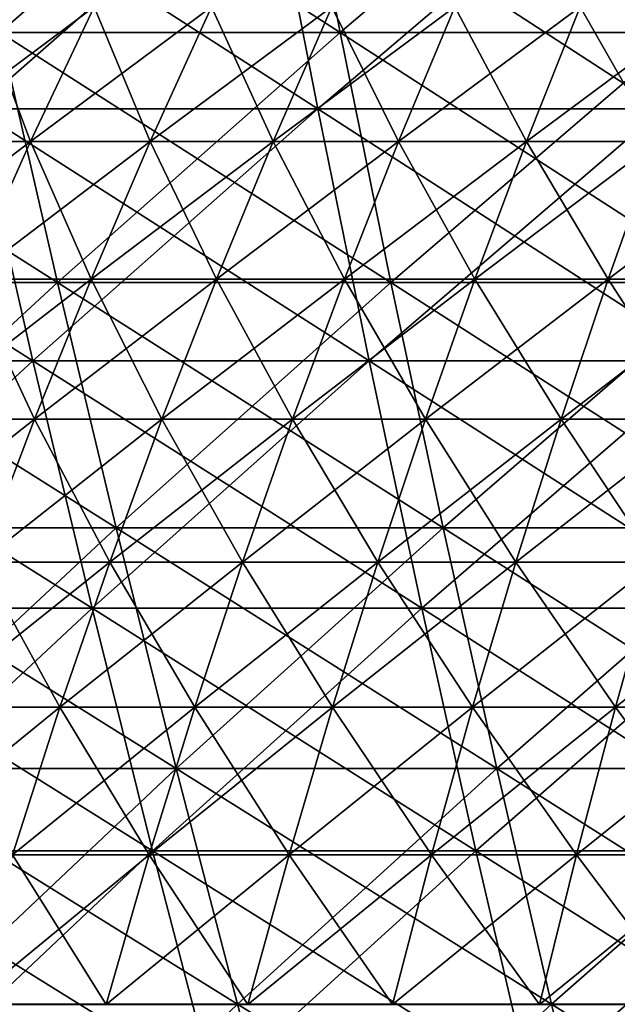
# Model space of a CAD drawing. Header units: millimetres. Extents: x -250 to 250, y -45 to 4150.
# Tile 442 of 656: x -52 to -42, y 3977 to 3993. Entities that reach past the tile are written whole.
import ezdxf

# ---------------------------------------------------------------- set-up
doc = ezdxf.new("R2010")
doc.units = ezdxf.units.MM
doc.header["$LTSCALE"] = 81.481481
for name, color, linetype in [('19', 7, 'CONTINUOUS'), ('20', 7, 'CONTINUOUS'), ('21', 7, 'CONTINUOUS'), ('22', 7, 'CONTINUOUS'), ('23', 7, 'CONTINUOUS'), ('24', 7, 'CONTINUOUS')]:
    doc.layers.add(name, color=color, linetype=linetype)

msp = doc.modelspace()

# ---------------------------------------------------------------- linework, layer by layer
at = {"layer": '19', "color": 7, "linetype": 'CONTINUOUS'}
for points in [[(-48.072, 3996.189, -191.132), (-52.992, 3991.873, -186.247), (-53.935, 3996.189, -189.561), (-48.072, 3996.189, -191.132)], [(-47.231, 3991.873, -187.79), (-52.992, 3991.873, -186.247), (-48.072, 3996.189, -191.132), (-47.231, 3991.873, -187.79)], [(-42.163, 3996.189, -192.522), (-47.231, 3991.873, -187.79), (-48.072, 3996.189, -191.132), (-42.163, 3996.189, -192.522)], [(-41.426, 3991.873, -189.156), (-47.231, 3991.873, -187.79), (-42.163, 3996.189, -192.522), (-41.426, 3991.873, -189.156)], [(-52.023, 3987.635, -182.842), (-57.629, 3987.635, -181.153), (-52.992, 3991.873, -186.247), (-52.023, 3987.635, -182.842)], [(-47.231, 3991.873, -187.79), (-52.023, 3987.635, -182.842), (-52.992, 3991.873, -186.247), (-47.231, 3991.873, -187.79)], [(-46.368, 3987.635, -184.357), (-52.023, 3987.635, -182.842), (-47.231, 3991.873, -187.79), (-46.368, 3987.635, -184.357)], [(-41.426, 3991.873, -189.156), (-46.368, 3987.635, -184.357), (-47.231, 3991.873, -187.79), (-41.426, 3991.873, -189.156)], [(-40.668, 3987.635, -185.698), (-46.368, 3987.635, -184.357), (-41.426, 3991.873, -189.156), (-40.668, 3987.635, -185.698)], [(-52.023, 3987.635, -182.842), (-56.528, 3983.475, -177.691), (-57.629, 3987.635, -181.153), (-52.023, 3987.635, -182.842)], [(-51.029, 3983.475, -179.348), (-56.528, 3983.475, -177.691), (-52.023, 3987.635, -182.842), (-51.029, 3983.475, -179.348)], [(-46.368, 3987.635, -184.357), (-51.029, 3983.475, -179.348), (-52.023, 3987.635, -182.842), (-46.368, 3987.635, -184.357)], [(-45.482, 3983.475, -180.834), (-51.029, 3983.475, -179.348), (-46.368, 3987.635, -184.357), (-45.482, 3983.475, -180.834)], [(-40.668, 3987.635, -185.698), (-45.482, 3983.475, -180.834), (-46.368, 3987.635, -184.357), (-40.668, 3987.635, -185.698)], [(-39.891, 3983.475, -182.149), (-45.482, 3983.475, -180.834), (-40.668, 3987.635, -185.698), (-39.891, 3983.475, -182.149)], [(-51.029, 3983.475, -179.348), (-55.399, 3979.397, -174.143), (-56.528, 3983.475, -177.691), (-51.029, 3983.475, -179.348)], [(-50.01, 3979.397, -175.766), (-55.399, 3979.397, -174.143), (-51.029, 3983.475, -179.348), (-50.01, 3979.397, -175.766)], [(-45.482, 3983.475, -180.834), (-50.01, 3979.397, -175.766), (-51.029, 3983.475, -179.348), (-45.482, 3983.475, -180.834)], [(-44.573, 3979.397, -177.223), (-50.01, 3979.397, -175.766), (-45.482, 3983.475, -180.834), (-44.573, 3979.397, -177.223)], [(-39.891, 3983.475, -182.149), (-44.573, 3979.397, -177.223), (-45.482, 3983.475, -180.834), (-39.891, 3983.475, -182.149)], [(-39.095, 3979.397, -178.511), (-44.573, 3979.397, -177.223), (-39.891, 3983.475, -182.149), (-39.095, 3979.397, -178.511)], [(-50.01, 3979.397, -175.766), (-54.243, 3975.402, -170.509), (-55.399, 3979.397, -174.143), (-50.01, 3979.397, -175.766)], [(-48.966, 3975.402, -172.099), (-54.243, 3975.402, -170.509), (-50.01, 3979.397, -175.766), (-48.966, 3975.402, -172.099)], [(-44.573, 3979.397, -177.223), (-48.966, 3975.402, -172.099), (-50.01, 3979.397, -175.766), (-44.573, 3979.397, -177.223)], [(-43.643, 3975.402, -173.525), (-48.966, 3975.402, -172.099), (-44.573, 3979.397, -177.223), (-43.643, 3975.402, -173.525)], [(-39.095, 3979.397, -178.511), (-43.643, 3975.402, -173.525), (-44.573, 3979.397, -177.223), (-39.095, 3979.397, -178.511)], [(-38.279, 3975.402, -174.787), (-43.643, 3975.402, -173.525), (-39.095, 3979.397, -178.511), (-38.279, 3975.402, -174.787)]]:
    msp.add_3dface(points, dxfattribs=at)
at = {"layer": '20', "color": 7, "linetype": 'CONTINUOUS'}
for points in [[(-52.992, 3991.873, 186.247), (-47.231, 3991.873, 187.79), (-53.935, 3996.189, 189.561), (-52.992, 3991.873, 186.247)], [(-53.935, 3996.189, 189.561), (-47.231, 3991.873, 187.79), (-48.072, 3996.189, 191.132), (-53.935, 3996.189, 189.561)], [(-47.231, 3991.873, 187.79), (-41.426, 3991.873, 189.156), (-48.072, 3996.189, 191.132), (-47.231, 3991.873, 187.79)], [(-48.072, 3996.189, 191.132), (-41.426, 3991.873, 189.156), (-42.163, 3996.189, 192.522), (-48.072, 3996.189, 191.132)], [(-57.629, 3987.635, 181.153), (-52.023, 3987.635, 182.842), (-58.702, 3991.873, 184.527), (-57.629, 3987.635, 181.153)], [(-58.702, 3991.873, 184.527), (-52.023, 3987.635, 182.842), (-52.992, 3991.873, 186.247), (-58.702, 3991.873, 184.527)], [(-52.023, 3987.635, 182.842), (-46.368, 3987.635, 184.357), (-52.992, 3991.873, 186.247), (-52.023, 3987.635, 182.842)], [(-52.992, 3991.873, 186.247), (-46.368, 3987.635, 184.357), (-47.231, 3991.873, 187.79), (-52.992, 3991.873, 186.247)], [(-46.368, 3987.635, 184.357), (-40.668, 3987.635, 185.698), (-47.231, 3991.873, 187.79), (-46.368, 3987.635, 184.357)], [(-47.231, 3991.873, 187.79), (-40.668, 3987.635, 185.698), (-41.426, 3991.873, 189.156), (-47.231, 3991.873, 187.79)], [(-56.528, 3983.475, 177.691), (-51.029, 3983.475, 179.348), (-57.629, 3987.635, 181.153), (-56.528, 3983.475, 177.691)], [(-57.629, 3987.635, 181.153), (-51.029, 3983.475, 179.348), (-52.023, 3987.635, 182.842), (-57.629, 3987.635, 181.153)], [(-51.029, 3983.475, 179.348), (-45.482, 3983.475, 180.834), (-52.023, 3987.635, 182.842), (-51.029, 3983.475, 179.348)], [(-52.023, 3987.635, 182.842), (-45.482, 3983.475, 180.834), (-46.368, 3987.635, 184.357), (-52.023, 3987.635, 182.842)], [(-45.482, 3983.475, 180.834), (-39.891, 3983.475, 182.149), (-46.368, 3987.635, 184.357), (-45.482, 3983.475, 180.834)], [(-46.368, 3987.635, 184.357), (-39.891, 3983.475, 182.149), (-40.668, 3987.635, 185.698), (-46.368, 3987.635, 184.357)], [(-55.399, 3979.397, 174.143), (-50.01, 3979.397, 175.766), (-56.528, 3983.475, 177.691), (-55.399, 3979.397, 174.143)], [(-56.528, 3983.475, 177.691), (-50.01, 3979.397, 175.766), (-51.029, 3983.475, 179.348), (-56.528, 3983.475, 177.691)], [(-50.01, 3979.397, 175.766), (-44.573, 3979.397, 177.223), (-51.029, 3983.475, 179.348), (-50.01, 3979.397, 175.766)], [(-51.029, 3983.475, 179.348), (-44.573, 3979.397, 177.223), (-45.482, 3983.475, 180.834), (-51.029, 3983.475, 179.348)], [(-44.573, 3979.397, 177.223), (-39.095, 3979.397, 178.511), (-45.482, 3983.475, 180.834), (-44.573, 3979.397, 177.223)], [(-45.482, 3983.475, 180.834), (-39.095, 3979.397, 178.511), (-39.891, 3983.475, 182.149), (-45.482, 3983.475, 180.834)], [(-54.243, 3975.402, 170.509), (-48.966, 3975.402, 172.099), (-55.399, 3979.397, 174.143), (-54.243, 3975.402, 170.509)], [(-55.399, 3979.397, 174.143), (-48.966, 3975.402, 172.099), (-50.01, 3979.397, 175.766), (-55.399, 3979.397, 174.143)], [(-48.966, 3975.402, 172.099), (-43.643, 3975.402, 173.525), (-50.01, 3979.397, 175.766), (-48.966, 3975.402, 172.099)], [(-50.01, 3979.397, 175.766), (-43.643, 3975.402, 173.525), (-44.573, 3979.397, 177.223), (-50.01, 3979.397, 175.766)], [(-43.643, 3975.402, 173.525), (-38.279, 3975.402, 174.787), (-44.573, 3979.397, 177.223), (-43.643, 3975.402, 173.525)], [(-44.573, 3979.397, 177.223), (-38.279, 3975.402, 174.787), (-39.095, 3979.397, 178.511), (-44.573, 3979.397, 177.223)]]:
    msp.add_3dface(points, dxfattribs=at)
at = {"layer": '21', "color": 7, "linetype": 'CONTINUOUS'}
for points in [[(-47.69, 3997.437, 189.616), (-52.572, 3993.156, 184.771), (-53.507, 3997.437, 188.058), (-47.69, 3997.437, 189.616)], [(-46.857, 3993.156, 186.302), (-52.572, 3993.156, 184.771), (-47.69, 3997.437, 189.616), (-46.857, 3993.156, 186.302)], [(-41.828, 3997.437, 190.995), (-46.857, 3993.156, 186.302), (-47.69, 3997.437, 189.616), (-41.828, 3997.437, 190.995)], [(-41.097, 3993.156, 187.657), (-46.857, 3993.156, 186.302), (-41.828, 3997.437, 190.995), (-41.097, 3993.156, 187.657)], [(-51.611, 3988.952, 181.394), (-57.173, 3988.952, 179.719), (-52.572, 3993.156, 184.771), (-51.611, 3988.952, 181.394)], [(-46.857, 3993.156, 186.302), (-51.611, 3988.952, 181.394), (-52.572, 3993.156, 184.771), (-46.857, 3993.156, 186.302)], [(-46.001, 3988.952, 182.897), (-51.611, 3988.952, 181.394), (-46.857, 3993.156, 186.302), (-46.001, 3988.952, 182.897)], [(-41.097, 3993.156, 187.657), (-46.001, 3988.952, 182.897), (-46.857, 3993.156, 186.302), (-41.097, 3993.156, 187.657)], [(-40.346, 3988.952, 184.227), (-46.001, 3988.952, 182.897), (-41.097, 3993.156, 187.657), (-40.346, 3988.952, 184.227)], [(-51.611, 3988.952, 181.394), (-56.08, 3984.826, 176.285), (-57.173, 3988.952, 179.719), (-51.611, 3988.952, 181.394)], [(-50.625, 3984.826, 177.929), (-56.08, 3984.826, 176.285), (-51.611, 3988.952, 181.394), (-50.625, 3984.826, 177.929)], [(-46.001, 3988.952, 182.897), (-50.625, 3984.826, 177.929), (-51.611, 3988.952, 181.394), (-46.001, 3988.952, 182.897)], [(-45.122, 3984.826, 179.403), (-50.625, 3984.826, 177.929), (-46.001, 3988.952, 182.897), (-45.122, 3984.826, 179.403)], [(-40.346, 3988.952, 184.227), (-45.122, 3984.826, 179.403), (-46.001, 3988.952, 182.897), (-40.346, 3988.952, 184.227)], [(-39.576, 3984.826, 180.708), (-45.122, 3984.826, 179.403), (-40.346, 3988.952, 184.227), (-39.576, 3984.826, 180.708)], [(-50.625, 3984.826, 177.929), (-54.961, 3980.78, 172.766), (-56.08, 3984.826, 176.285), (-50.625, 3984.826, 177.929)], [(-49.614, 3980.78, 174.376), (-54.961, 3980.78, 172.766), (-50.625, 3984.826, 177.929), (-49.614, 3980.78, 174.376)], [(-45.122, 3984.826, 179.403), (-49.614, 3980.78, 174.376), (-50.625, 3984.826, 177.929), (-45.122, 3984.826, 179.403)], [(-44.221, 3980.78, 175.822), (-49.614, 3980.78, 174.376), (-45.122, 3984.826, 179.403), (-44.221, 3980.78, 175.822)], [(-39.576, 3984.826, 180.708), (-44.221, 3980.78, 175.822), (-45.122, 3984.826, 179.403), (-39.576, 3984.826, 180.708)], [(-38.786, 3980.78, 177.1), (-44.221, 3980.78, 175.822), (-39.576, 3984.826, 180.708), (-38.786, 3980.78, 177.1)], [(-49.614, 3980.78, 174.376), (-53.814, 3976.818, 169.162), (-54.961, 3980.78, 172.766), (-49.614, 3980.78, 174.376)], [(-48.58, 3976.818, 170.739), (-53.814, 3976.818, 169.162), (-49.614, 3980.78, 174.376), (-48.58, 3976.818, 170.739)], [(-44.221, 3980.78, 175.822), (-48.58, 3976.818, 170.739), (-49.614, 3980.78, 174.376), (-44.221, 3980.78, 175.822)], [(-43.299, 3976.818, 172.154), (-48.58, 3976.818, 170.739), (-44.221, 3980.78, 175.822), (-43.299, 3976.818, 172.154)], [(-38.786, 3980.78, 177.1), (-43.299, 3976.818, 172.154), (-44.221, 3980.78, 175.822), (-38.786, 3980.78, 177.1)], [(-37.977, 3976.818, 173.406), (-43.299, 3976.818, 172.154), (-38.786, 3980.78, 177.1), (-37.977, 3976.818, 173.406)], [(-48.58, 3976.818, 170.739), (-52.642, 3972.939, 165.476), (-53.814, 3976.818, 169.162), (-48.58, 3976.818, 170.739)], [(-47.521, 3972.939, 167.019), (-52.642, 3972.939, 165.476), (-48.58, 3976.818, 170.739), (-47.521, 3972.939, 167.019)], [(-43.299, 3976.818, 172.154), (-47.521, 3972.939, 167.019), (-48.58, 3976.818, 170.739), (-43.299, 3976.818, 172.154)], [(-42.355, 3972.939, 168.403), (-47.521, 3972.939, 167.019), (-43.299, 3976.818, 172.154), (-42.355, 3972.939, 168.403)], [(-37.977, 3976.818, 173.406), (-42.355, 3972.939, 168.403), (-43.299, 3976.818, 172.154), (-37.977, 3976.818, 173.406)], [(-37.149, 3972.939, 169.627), (-42.355, 3972.939, 168.403), (-37.977, 3976.818, 173.406), (-37.149, 3972.939, 169.627)]]:
    msp.add_3dface(points, dxfattribs=at)
at = {"layer": '22', "color": 7, "linetype": 'CONTINUOUS'}
for points in [[(-52.572, 3993.156, -184.771), (-46.857, 3993.156, -186.302), (-53.507, 3997.437, -188.058), (-52.572, 3993.156, -184.771)], [(-53.507, 3997.437, -188.058), (-46.857, 3993.156, -186.302), (-47.69, 3997.437, -189.616), (-53.507, 3997.437, -188.058)], [(-46.857, 3993.156, -186.302), (-41.097, 3993.156, -187.657), (-47.69, 3997.437, -189.616), (-46.857, 3993.156, -186.302)], [(-47.69, 3997.437, -189.616), (-41.097, 3993.156, -187.657), (-41.828, 3997.437, -190.995), (-47.69, 3997.437, -189.616)], [(-57.173, 3988.952, -179.719), (-51.611, 3988.952, -181.394), (-58.237, 3993.156, -183.064), (-57.173, 3988.952, -179.719)], [(-58.237, 3993.156, -183.064), (-51.611, 3988.952, -181.394), (-52.572, 3993.156, -184.771), (-58.237, 3993.156, -183.064)], [(-51.611, 3988.952, -181.394), (-46.001, 3988.952, -182.897), (-52.572, 3993.156, -184.771), (-51.611, 3988.952, -181.394)], [(-52.572, 3993.156, -184.771), (-46.001, 3988.952, -182.897), (-46.857, 3993.156, -186.302), (-52.572, 3993.156, -184.771)], [(-46.001, 3988.952, -182.897), (-40.346, 3988.952, -184.227), (-46.857, 3993.156, -186.302), (-46.001, 3988.952, -182.897)], [(-46.857, 3993.156, -186.302), (-40.346, 3988.952, -184.227), (-41.097, 3993.156, -187.657), (-46.857, 3993.156, -186.302)], [(-56.08, 3984.826, -176.285), (-50.625, 3984.826, -177.929), (-57.173, 3988.952, -179.719), (-56.08, 3984.826, -176.285)], [(-57.173, 3988.952, -179.719), (-50.625, 3984.826, -177.929), (-51.611, 3988.952, -181.394), (-57.173, 3988.952, -179.719)], [(-50.625, 3984.826, -177.929), (-45.122, 3984.826, -179.403), (-51.611, 3988.952, -181.394), (-50.625, 3984.826, -177.929)], [(-51.611, 3988.952, -181.394), (-45.122, 3984.826, -179.403), (-46.001, 3988.952, -182.897), (-51.611, 3988.952, -181.394)], [(-45.122, 3984.826, -179.403), (-39.576, 3984.826, -180.708), (-46.001, 3988.952, -182.897), (-45.122, 3984.826, -179.403)], [(-46.001, 3988.952, -182.897), (-39.576, 3984.826, -180.708), (-40.346, 3988.952, -184.227), (-46.001, 3988.952, -182.897)], [(-54.961, 3980.78, -172.766), (-49.614, 3980.78, -174.376), (-56.08, 3984.826, -176.285), (-54.961, 3980.78, -172.766)], [(-56.08, 3984.826, -176.285), (-49.614, 3980.78, -174.376), (-50.625, 3984.826, -177.929), (-56.08, 3984.826, -176.285)], [(-49.614, 3980.78, -174.376), (-44.221, 3980.78, -175.822), (-50.625, 3984.826, -177.929), (-49.614, 3980.78, -174.376)], [(-50.625, 3984.826, -177.929), (-44.221, 3980.78, -175.822), (-45.122, 3984.826, -179.403), (-50.625, 3984.826, -177.929)], [(-44.221, 3980.78, -175.822), (-38.786, 3980.78, -177.1), (-45.122, 3984.826, -179.403), (-44.221, 3980.78, -175.822)], [(-45.122, 3984.826, -179.403), (-38.786, 3980.78, -177.1), (-39.576, 3984.826, -180.708), (-45.122, 3984.826, -179.403)], [(-53.814, 3976.818, -169.162), (-48.58, 3976.818, -170.739), (-54.961, 3980.78, -172.766), (-53.814, 3976.818, -169.162)], [(-54.961, 3980.78, -172.766), (-48.58, 3976.818, -170.739), (-49.614, 3980.78, -174.376), (-54.961, 3980.78, -172.766)], [(-48.58, 3976.818, -170.739), (-43.299, 3976.818, -172.154), (-49.614, 3980.78, -174.376), (-48.58, 3976.818, -170.739)], [(-49.614, 3980.78, -174.376), (-43.299, 3976.818, -172.154), (-44.221, 3980.78, -175.822), (-49.614, 3980.78, -174.376)], [(-43.299, 3976.818, -172.154), (-37.977, 3976.818, -173.406), (-44.221, 3980.78, -175.822), (-43.299, 3976.818, -172.154)], [(-44.221, 3980.78, -175.822), (-37.977, 3976.818, -173.406), (-38.786, 3980.78, -177.1), (-44.221, 3980.78, -175.822)], [(-52.642, 3972.939, -165.476), (-47.521, 3972.939, -167.019), (-53.814, 3976.818, -169.162), (-52.642, 3972.939, -165.476)], [(-53.814, 3976.818, -169.162), (-47.521, 3972.939, -167.019), (-48.58, 3976.818, -170.739), (-53.814, 3976.818, -169.162)], [(-47.521, 3972.939, -167.019), (-42.355, 3972.939, -168.403), (-48.58, 3976.818, -170.739), (-47.521, 3972.939, -167.019)], [(-48.58, 3976.818, -170.739), (-42.355, 3972.939, -168.403), (-43.299, 3976.818, -172.154), (-48.58, 3976.818, -170.739)], [(-42.355, 3972.939, -168.403), (-37.149, 3972.939, -169.627), (-43.299, 3976.818, -172.154), (-42.355, 3972.939, -168.403)], [(-43.299, 3976.818, -172.154), (-37.149, 3972.939, -169.627), (-37.977, 3976.818, -173.406), (-43.299, 3976.818, -172.154)]]:
    msp.add_3dface(points, dxfattribs=at)
at = {"layer": '23', "color": 7, "linetype": 'CONTINUOUS'}
for points in [[(-54.033, 3991.325, 63.068), (-52.066, 3991.325, 64.702), (-52.919, 3993.592, 61.768), (-54.033, 3991.325, 63.068)], [(-52.919, 3993.592, 61.768), (-52.066, 3991.325, 64.702), (-50.992, 3993.592, 63.368), (-52.919, 3993.592, 61.768)], [(-52.066, 3991.325, 64.702), (-50.048, 3991.325, 66.275), (-50.992, 3993.592, 63.368), (-52.066, 3991.325, 64.702)], [(-50.992, 3993.592, 63.368), (-50.048, 3991.325, 66.275), (-49.017, 3993.592, 64.909), (-50.992, 3993.592, 63.368)], [(-50.048, 3991.325, 66.275), (-47.984, 3991.325, 67.785), (-49.017, 3993.592, 64.909), (-50.048, 3991.325, 66.275)], [(-49.017, 3993.592, 64.909), (-47.984, 3991.325, 67.785), (-46.995, 3993.592, 66.387), (-49.017, 3993.592, 64.909)], [(-47.984, 3991.325, 67.785), (-45.873, 3991.325, 69.23), (-46.995, 3993.592, 66.387), (-47.984, 3991.325, 67.785)], [(-46.995, 3993.592, 66.387), (-45.873, 3991.325, 69.23), (-44.928, 3993.592, 67.803), (-46.995, 3993.592, 66.387)], [(-45.873, 3991.325, 69.23), (-43.72, 3991.325, 70.61), (-44.928, 3993.592, 67.803), (-45.873, 3991.325, 69.23)], [(-44.928, 3993.592, 67.803), (-43.72, 3991.325, 70.61), (-42.819, 3993.592, 69.154), (-44.928, 3993.592, 67.803)], [(-43.72, 3991.325, 70.61), (-41.525, 3991.325, 71.923), (-42.819, 3993.592, 69.154), (-43.72, 3991.325, 70.61)], [(-42.819, 3993.592, 69.154), (-41.525, 3991.325, 71.923), (-40.669, 3993.592, 70.44), (-42.819, 3993.592, 69.154)], [(-54.033, 3991.325, 63.068), (-53.099, 3989.011, 65.987), (-52.066, 3991.325, 64.702), (-54.033, 3991.325, 63.068)], [(-53.099, 3989.011, 65.987), (-51.042, 3989.011, 67.591), (-52.066, 3991.325, 64.702), (-53.099, 3989.011, 65.987)], [(-52.066, 3991.325, 64.702), (-51.042, 3989.011, 67.591), (-50.048, 3991.325, 66.275), (-52.066, 3991.325, 64.702)], [(-51.042, 3989.011, 67.591), (-48.936, 3989.011, 69.13), (-50.048, 3991.325, 66.275), (-51.042, 3989.011, 67.591)], [(-50.048, 3991.325, 66.275), (-48.936, 3989.011, 69.13), (-47.984, 3991.325, 67.785), (-50.048, 3991.325, 66.275)], [(-48.936, 3989.011, 69.13), (-46.784, 3989.011, 70.605), (-47.984, 3991.325, 67.785), (-48.936, 3989.011, 69.13)], [(-47.984, 3991.325, 67.785), (-46.784, 3989.011, 70.605), (-45.873, 3991.325, 69.23), (-47.984, 3991.325, 67.785)], [(-46.784, 3989.011, 70.605), (-44.588, 3989.011, 72.012), (-45.873, 3991.325, 69.23), (-46.784, 3989.011, 70.605)], [(-45.873, 3991.325, 69.23), (-44.588, 3989.011, 72.012), (-43.72, 3991.325, 70.61), (-45.873, 3991.325, 69.23)], [(-44.588, 3989.011, 72.012), (-42.349, 3989.011, 73.351), (-43.72, 3991.325, 70.61), (-44.588, 3989.011, 72.012)], [(-43.72, 3991.325, 70.61), (-42.349, 3989.011, 73.351), (-41.525, 3991.325, 71.923), (-43.72, 3991.325, 70.61)], [(-42.349, 3989.011, 73.351), (-40.07, 3989.011, 74.62), (-41.525, 3991.325, 71.923), (-42.349, 3989.011, 73.351)], [(-54.093, 3986.652, 67.221), (-51.997, 3986.652, 68.855), (-53.099, 3989.011, 65.987), (-54.093, 3986.652, 67.221)], [(-53.099, 3989.011, 65.987), (-51.997, 3986.652, 68.855), (-51.042, 3989.011, 67.591), (-53.099, 3989.011, 65.987)], [(-51.997, 3986.652, 68.855), (-49.852, 3986.652, 70.423), (-51.042, 3989.011, 67.591), (-51.997, 3986.652, 68.855)], [(-51.042, 3989.011, 67.591), (-49.852, 3986.652, 70.423), (-48.936, 3989.011, 69.13), (-51.042, 3989.011, 67.591)], [(-49.852, 3986.652, 70.423), (-47.659, 3986.652, 71.925), (-48.936, 3989.011, 69.13), (-49.852, 3986.652, 70.423)], [(-48.936, 3989.011, 69.13), (-47.659, 3986.652, 71.925), (-46.784, 3989.011, 70.605), (-48.936, 3989.011, 69.13)], [(-47.659, 3986.652, 71.925), (-45.422, 3986.652, 73.359), (-46.784, 3989.011, 70.605), (-47.659, 3986.652, 71.925)], [(-46.784, 3989.011, 70.605), (-45.422, 3986.652, 73.359), (-44.588, 3989.011, 72.012), (-46.784, 3989.011, 70.605)], [(-45.422, 3986.652, 73.359), (-43.141, 3986.652, 74.723), (-44.588, 3989.011, 72.012), (-45.422, 3986.652, 73.359)], [(-44.588, 3989.011, 72.012), (-43.141, 3986.652, 74.723), (-42.349, 3989.011, 73.351), (-44.588, 3989.011, 72.012)], [(-43.141, 3986.652, 74.723), (-40.82, 3986.652, 76.016), (-42.349, 3989.011, 73.351), (-43.141, 3986.652, 74.723)], [(-42.349, 3989.011, 73.351), (-40.82, 3986.652, 76.016), (-40.07, 3989.011, 74.62), (-42.349, 3989.011, 73.351)], [(-54.093, 3986.652, 67.221), (-52.912, 3984.251, 70.067), (-51.997, 3986.652, 68.855), (-54.093, 3986.652, 67.221)], [(-52.912, 3984.251, 70.067), (-50.729, 3984.251, 71.663), (-51.997, 3986.652, 68.855), (-52.912, 3984.251, 70.067)], [(-51.997, 3986.652, 68.855), (-50.729, 3984.251, 71.663), (-49.852, 3986.652, 70.423), (-51.997, 3986.652, 68.855)], [(-50.729, 3984.251, 71.663), (-48.498, 3984.251, 73.191), (-49.852, 3986.652, 70.423), (-50.729, 3984.251, 71.663)], [(-49.852, 3986.652, 70.423), (-48.498, 3984.251, 73.191), (-47.659, 3986.652, 71.925), (-49.852, 3986.652, 70.423)], [(-48.498, 3984.251, 73.191), (-46.221, 3984.251, 74.65), (-47.659, 3986.652, 71.925), (-48.498, 3984.251, 73.191)], [(-47.659, 3986.652, 71.925), (-46.221, 3984.251, 74.65), (-45.422, 3986.652, 73.359), (-47.659, 3986.652, 71.925)], [(-46.221, 3984.251, 74.65), (-43.901, 3984.251, 76.038), (-45.422, 3986.652, 73.359), (-46.221, 3984.251, 74.65)], [(-45.422, 3986.652, 73.359), (-43.901, 3984.251, 76.038), (-43.141, 3986.652, 74.723), (-45.422, 3986.652, 73.359)], [(-43.901, 3984.251, 76.038), (-41.538, 3984.251, 77.354), (-43.141, 3986.652, 74.723), (-43.901, 3984.251, 76.038)], [(-43.141, 3986.652, 74.723), (-41.538, 3984.251, 77.354), (-40.82, 3986.652, 76.016), (-43.141, 3986.652, 74.723)], [(-53.787, 3981.809, 71.225), (-51.568, 3981.809, 72.848), (-52.912, 3984.251, 70.067), (-53.787, 3981.809, 71.225)], [(-52.912, 3984.251, 70.067), (-51.568, 3981.809, 72.848), (-50.729, 3984.251, 71.663), (-52.912, 3984.251, 70.067)], [(-51.568, 3981.809, 72.848), (-49.3, 3981.809, 74.402), (-50.729, 3984.251, 71.663), (-51.568, 3981.809, 72.848)], [(-50.729, 3984.251, 71.663), (-49.3, 3981.809, 74.402), (-48.498, 3984.251, 73.191), (-50.729, 3984.251, 71.663)], [(-49.3, 3981.809, 74.402), (-46.986, 3981.809, 75.884), (-48.498, 3984.251, 73.191), (-49.3, 3981.809, 74.402)], [(-48.498, 3984.251, 73.191), (-46.986, 3981.809, 75.884), (-46.221, 3984.251, 74.65), (-48.498, 3984.251, 73.191)], [(-46.986, 3981.809, 75.884), (-44.627, 3981.809, 77.295), (-46.221, 3984.251, 74.65), (-46.986, 3981.809, 75.884)], [(-46.221, 3984.251, 74.65), (-44.627, 3981.809, 77.295), (-43.901, 3984.251, 76.038), (-46.221, 3984.251, 74.65)], [(-44.627, 3981.809, 77.295), (-42.225, 3981.809, 78.633), (-43.901, 3984.251, 76.038), (-44.627, 3981.809, 77.295)], [(-43.901, 3984.251, 76.038), (-42.225, 3981.809, 78.633), (-41.538, 3984.251, 77.354), (-43.901, 3984.251, 76.038)], [(-42.225, 3981.809, 78.633), (-39.784, 3981.809, 79.896), (-41.538, 3984.251, 77.354), (-42.225, 3981.809, 78.633)], [(-53.787, 3981.809, 71.225), (-52.368, 3979.328, 73.978), (-51.568, 3981.809, 72.848), (-53.787, 3981.809, 71.225)], [(-52.368, 3979.328, 73.978), (-50.065, 3979.328, 75.555), (-51.568, 3981.809, 72.848), (-52.368, 3979.328, 73.978)], [(-51.568, 3981.809, 72.848), (-50.065, 3979.328, 75.555), (-49.3, 3981.809, 74.402), (-51.568, 3981.809, 72.848)], [(-50.065, 3979.328, 75.555), (-47.714, 3979.328, 77.061), (-49.3, 3981.809, 74.402), (-50.065, 3979.328, 75.555)], [(-49.3, 3981.809, 74.402), (-47.714, 3979.328, 77.061), (-46.986, 3981.809, 75.884), (-49.3, 3981.809, 74.402)], [(-47.714, 3979.328, 77.061), (-45.319, 3979.328, 78.494), (-46.986, 3981.809, 75.884), (-47.714, 3979.328, 77.061)], [(-46.986, 3981.809, 75.884), (-45.319, 3979.328, 78.494), (-44.627, 3981.809, 77.295), (-46.986, 3981.809, 75.884)], [(-45.319, 3979.328, 78.494), (-42.88, 3979.328, 79.852), (-44.627, 3981.809, 77.295), (-45.319, 3979.328, 78.494)], [(-44.627, 3981.809, 77.295), (-42.88, 3979.328, 79.852), (-42.225, 3981.809, 78.633), (-44.627, 3981.809, 77.295)], [(-42.88, 3979.328, 79.852), (-40.4, 3979.328, 81.135), (-42.225, 3981.809, 78.633), (-42.88, 3979.328, 79.852)], [(-42.225, 3981.809, 78.633), (-40.4, 3979.328, 81.135), (-39.784, 3981.809, 79.896), (-42.225, 3981.809, 78.633)], [(-53.128, 3976.809, 75.051), (-50.791, 3976.809, 76.652), (-52.368, 3979.328, 73.978), (-53.128, 3976.809, 75.051)], [(-52.368, 3979.328, 73.978), (-50.791, 3976.809, 76.652), (-50.065, 3979.328, 75.555), (-52.368, 3979.328, 73.978)], [(-50.791, 3976.809, 76.652), (-48.407, 3976.809, 78.179), (-50.065, 3979.328, 75.555), (-50.791, 3976.809, 76.652)], [(-50.065, 3979.328, 75.555), (-48.407, 3976.809, 78.179), (-47.714, 3979.328, 77.061), (-50.065, 3979.328, 75.555)], [(-48.407, 3976.809, 78.179), (-45.976, 3976.809, 79.633), (-47.714, 3979.328, 77.061), (-48.407, 3976.809, 78.179)], [(-47.714, 3979.328, 77.061), (-45.976, 3976.809, 79.633), (-45.319, 3979.328, 78.494), (-47.714, 3979.328, 77.061)], [(-45.976, 3976.809, 79.633), (-43.502, 3976.809, 81.011), (-45.319, 3979.328, 78.494), (-45.976, 3976.809, 79.633)], [(-45.319, 3979.328, 78.494), (-43.502, 3976.809, 81.011), (-42.88, 3979.328, 79.852), (-45.319, 3979.328, 78.494)], [(-43.502, 3976.809, 81.011), (-40.987, 3976.809, 82.312), (-42.88, 3979.328, 79.852), (-43.502, 3976.809, 81.011)], [(-42.88, 3979.328, 79.852), (-40.987, 3976.809, 82.312), (-40.4, 3979.328, 81.135), (-42.88, 3979.328, 79.852)]]:
    msp.add_3dface(points, dxfattribs=at)
at = {"layer": '24', "color": 7, "linetype": 'CONTINUOUS'}
for points in [[(-52.066, 3991.325, -64.702), (-54.033, 3991.325, -63.068), (-50.992, 3993.592, -63.368), (-52.066, 3991.325, -64.702)], [(-50.992, 3993.592, -63.368), (-54.033, 3991.325, -63.068), (-52.919, 3993.592, -61.768), (-50.992, 3993.592, -63.368)], [(-50.048, 3991.325, -66.275), (-52.066, 3991.325, -64.702), (-49.017, 3993.592, -64.909), (-50.048, 3991.325, -66.275)], [(-49.017, 3993.592, -64.909), (-52.066, 3991.325, -64.702), (-50.992, 3993.592, -63.368), (-49.017, 3993.592, -64.909)], [(-47.984, 3991.325, -67.785), (-50.048, 3991.325, -66.275), (-46.995, 3993.592, -66.387), (-47.984, 3991.325, -67.785)], [(-46.995, 3993.592, -66.387), (-50.048, 3991.325, -66.275), (-49.017, 3993.592, -64.909), (-46.995, 3993.592, -66.387)], [(-45.873, 3991.325, -69.23), (-47.984, 3991.325, -67.785), (-44.928, 3993.592, -67.803), (-45.873, 3991.325, -69.23)], [(-44.928, 3993.592, -67.803), (-47.984, 3991.325, -67.785), (-46.995, 3993.592, -66.387), (-44.928, 3993.592, -67.803)], [(-43.72, 3991.325, -70.61), (-45.873, 3991.325, -69.23), (-42.819, 3993.592, -69.154), (-43.72, 3991.325, -70.61)], [(-42.819, 3993.592, -69.154), (-45.873, 3991.325, -69.23), (-44.928, 3993.592, -67.803), (-42.819, 3993.592, -69.154)], [(-41.525, 3991.325, -71.923), (-43.72, 3991.325, -70.61), (-40.669, 3993.592, -70.44), (-41.525, 3991.325, -71.923)], [(-40.669, 3993.592, -70.44), (-43.72, 3991.325, -70.61), (-42.819, 3993.592, -69.154), (-40.669, 3993.592, -70.44)], [(-53.099, 3989.011, -65.987), (-55.106, 3989.011, -64.32), (-52.066, 3991.325, -64.702), (-53.099, 3989.011, -65.987)], [(-52.066, 3991.325, -64.702), (-55.106, 3989.011, -64.32), (-54.033, 3991.325, -63.068), (-52.066, 3991.325, -64.702)], [(-51.042, 3989.011, -67.591), (-53.099, 3989.011, -65.987), (-50.048, 3991.325, -66.275), (-51.042, 3989.011, -67.591)], [(-50.048, 3991.325, -66.275), (-53.099, 3989.011, -65.987), (-52.066, 3991.325, -64.702), (-50.048, 3991.325, -66.275)], [(-48.936, 3989.011, -69.13), (-51.042, 3989.011, -67.591), (-47.984, 3991.325, -67.785), (-48.936, 3989.011, -69.13)], [(-47.984, 3991.325, -67.785), (-51.042, 3989.011, -67.591), (-50.048, 3991.325, -66.275), (-47.984, 3991.325, -67.785)], [(-46.784, 3989.011, -70.605), (-48.936, 3989.011, -69.13), (-45.873, 3991.325, -69.23), (-46.784, 3989.011, -70.605)], [(-45.873, 3991.325, -69.23), (-48.936, 3989.011, -69.13), (-47.984, 3991.325, -67.785), (-45.873, 3991.325, -69.23)], [(-44.588, 3989.011, -72.012), (-46.784, 3989.011, -70.605), (-43.72, 3991.325, -70.61), (-44.588, 3989.011, -72.012)], [(-43.72, 3991.325, -70.61), (-46.784, 3989.011, -70.605), (-45.873, 3991.325, -69.23), (-43.72, 3991.325, -70.61)], [(-42.349, 3989.011, -73.351), (-44.588, 3989.011, -72.012), (-41.525, 3991.325, -71.923), (-42.349, 3989.011, -73.351)], [(-41.525, 3991.325, -71.923), (-44.588, 3989.011, -72.012), (-43.72, 3991.325, -70.61), (-41.525, 3991.325, -71.923)], [(-40.07, 3989.011, -74.62), (-42.349, 3989.011, -73.351), (-39.29, 3991.325, -73.167), (-40.07, 3989.011, -74.62)], [(-39.29, 3991.325, -73.167), (-42.349, 3989.011, -73.351), (-41.525, 3991.325, -71.923), (-39.29, 3991.325, -73.167)], [(-51.997, 3986.652, -68.855), (-54.093, 3986.652, -67.221), (-51.042, 3989.011, -67.591), (-51.997, 3986.652, -68.855)], [(-51.042, 3989.011, -67.591), (-54.093, 3986.652, -67.221), (-53.099, 3989.011, -65.987), (-51.042, 3989.011, -67.591)], [(-49.852, 3986.652, -70.423), (-51.997, 3986.652, -68.855), (-48.936, 3989.011, -69.13), (-49.852, 3986.652, -70.423)], [(-48.936, 3989.011, -69.13), (-51.997, 3986.652, -68.855), (-51.042, 3989.011, -67.591), (-48.936, 3989.011, -69.13)], [(-47.659, 3986.652, -71.925), (-49.852, 3986.652, -70.423), (-46.784, 3989.011, -70.605), (-47.659, 3986.652, -71.925)], [(-46.784, 3989.011, -70.605), (-49.852, 3986.652, -70.423), (-48.936, 3989.011, -69.13), (-46.784, 3989.011, -70.605)], [(-45.422, 3986.652, -73.359), (-47.659, 3986.652, -71.925), (-44.588, 3989.011, -72.012), (-45.422, 3986.652, -73.359)], [(-44.588, 3989.011, -72.012), (-47.659, 3986.652, -71.925), (-46.784, 3989.011, -70.605), (-44.588, 3989.011, -72.012)], [(-43.141, 3986.652, -74.723), (-45.422, 3986.652, -73.359), (-42.349, 3989.011, -73.351), (-43.141, 3986.652, -74.723)], [(-42.349, 3989.011, -73.351), (-45.422, 3986.652, -73.359), (-44.588, 3989.011, -72.012), (-42.349, 3989.011, -73.351)], [(-40.82, 3986.652, -76.016), (-43.141, 3986.652, -74.723), (-40.07, 3989.011, -74.62), (-40.82, 3986.652, -76.016)], [(-40.07, 3989.011, -74.62), (-43.141, 3986.652, -74.723), (-42.349, 3989.011, -73.351), (-40.07, 3989.011, -74.62)], [(-52.912, 3984.251, -70.067), (-55.045, 3984.251, -68.404), (-51.997, 3986.652, -68.855), (-52.912, 3984.251, -70.067)], [(-51.997, 3986.652, -68.855), (-55.045, 3984.251, -68.404), (-54.093, 3986.652, -67.221), (-51.997, 3986.652, -68.855)], [(-50.729, 3984.251, -71.663), (-52.912, 3984.251, -70.067), (-49.852, 3986.652, -70.423), (-50.729, 3984.251, -71.663)], [(-49.852, 3986.652, -70.423), (-52.912, 3984.251, -70.067), (-51.997, 3986.652, -68.855), (-49.852, 3986.652, -70.423)], [(-48.498, 3984.251, -73.191), (-50.729, 3984.251, -71.663), (-47.659, 3986.652, -71.925), (-48.498, 3984.251, -73.191)], [(-47.659, 3986.652, -71.925), (-50.729, 3984.251, -71.663), (-49.852, 3986.652, -70.423), (-47.659, 3986.652, -71.925)], [(-46.221, 3984.251, -74.65), (-48.498, 3984.251, -73.191), (-45.422, 3986.652, -73.359), (-46.221, 3984.251, -74.65)], [(-45.422, 3986.652, -73.359), (-48.498, 3984.251, -73.191), (-47.659, 3986.652, -71.925), (-45.422, 3986.652, -73.359)], [(-43.901, 3984.251, -76.038), (-46.221, 3984.251, -74.65), (-43.141, 3986.652, -74.723), (-43.901, 3984.251, -76.038)], [(-43.141, 3986.652, -74.723), (-46.221, 3984.251, -74.65), (-45.422, 3986.652, -73.359), (-43.141, 3986.652, -74.723)], [(-41.538, 3984.251, -77.354), (-43.901, 3984.251, -76.038), (-40.82, 3986.652, -76.016), (-41.538, 3984.251, -77.354)], [(-40.82, 3986.652, -76.016), (-43.901, 3984.251, -76.038), (-43.141, 3986.652, -74.723), (-40.82, 3986.652, -76.016)], [(-51.568, 3981.809, -72.848), (-53.787, 3981.809, -71.225), (-50.729, 3984.251, -71.663), (-51.568, 3981.809, -72.848)], [(-50.729, 3984.251, -71.663), (-53.787, 3981.809, -71.225), (-52.912, 3984.251, -70.067), (-50.729, 3984.251, -71.663)], [(-49.3, 3981.809, -74.402), (-51.568, 3981.809, -72.848), (-48.498, 3984.251, -73.191), (-49.3, 3981.809, -74.402)], [(-48.498, 3984.251, -73.191), (-51.568, 3981.809, -72.848), (-50.729, 3984.251, -71.663), (-48.498, 3984.251, -73.191)], [(-46.986, 3981.809, -75.884), (-49.3, 3981.809, -74.402), (-46.221, 3984.251, -74.65), (-46.986, 3981.809, -75.884)], [(-46.221, 3984.251, -74.65), (-49.3, 3981.809, -74.402), (-48.498, 3984.251, -73.191), (-46.221, 3984.251, -74.65)], [(-44.627, 3981.809, -77.295), (-46.986, 3981.809, -75.884), (-43.901, 3984.251, -76.038), (-44.627, 3981.809, -77.295)], [(-43.901, 3984.251, -76.038), (-46.986, 3981.809, -75.884), (-46.221, 3984.251, -74.65), (-43.901, 3984.251, -76.038)], [(-42.225, 3981.809, -78.633), (-44.627, 3981.809, -77.295), (-41.538, 3984.251, -77.354), (-42.225, 3981.809, -78.633)], [(-41.538, 3984.251, -77.354), (-44.627, 3981.809, -77.295), (-43.901, 3984.251, -76.038), (-41.538, 3984.251, -77.354)], [(-39.784, 3981.809, -79.896), (-42.225, 3981.809, -78.633), (-39.136, 3984.251, -78.596), (-39.784, 3981.809, -79.896)], [(-39.136, 3984.251, -78.596), (-42.225, 3981.809, -78.633), (-41.538, 3984.251, -77.354), (-39.136, 3984.251, -78.596)], [(-52.368, 3979.328, -73.978), (-54.621, 3979.328, -72.33), (-51.568, 3981.809, -72.848), (-52.368, 3979.328, -73.978)], [(-51.568, 3981.809, -72.848), (-54.621, 3979.328, -72.33), (-53.787, 3981.809, -71.225), (-51.568, 3981.809, -72.848)], [(-50.065, 3979.328, -75.555), (-52.368, 3979.328, -73.978), (-49.3, 3981.809, -74.402), (-50.065, 3979.328, -75.555)], [(-49.3, 3981.809, -74.402), (-52.368, 3979.328, -73.978), (-51.568, 3981.809, -72.848), (-49.3, 3981.809, -74.402)], [(-47.714, 3979.328, -77.061), (-50.065, 3979.328, -75.555), (-46.986, 3981.809, -75.884), (-47.714, 3979.328, -77.061)], [(-46.986, 3981.809, -75.884), (-50.065, 3979.328, -75.555), (-49.3, 3981.809, -74.402), (-46.986, 3981.809, -75.884)], [(-45.319, 3979.328, -78.494), (-47.714, 3979.328, -77.061), (-44.627, 3981.809, -77.295), (-45.319, 3979.328, -78.494)], [(-44.627, 3981.809, -77.295), (-47.714, 3979.328, -77.061), (-46.986, 3981.809, -75.884), (-44.627, 3981.809, -77.295)], [(-42.88, 3979.328, -79.852), (-45.319, 3979.328, -78.494), (-42.225, 3981.809, -78.633), (-42.88, 3979.328, -79.852)], [(-42.225, 3981.809, -78.633), (-45.319, 3979.328, -78.494), (-44.627, 3981.809, -77.295), (-42.225, 3981.809, -78.633)], [(-40.4, 3979.328, -81.135), (-42.88, 3979.328, -79.852), (-39.784, 3981.809, -79.896), (-40.4, 3979.328, -81.135)], [(-39.784, 3981.809, -79.896), (-42.88, 3979.328, -79.852), (-42.225, 3981.809, -78.633), (-39.784, 3981.809, -79.896)], [(-50.791, 3976.809, -76.652), (-53.128, 3976.809, -75.051), (-50.065, 3979.328, -75.555), (-50.791, 3976.809, -76.652)], [(-50.065, 3979.328, -75.555), (-53.128, 3976.809, -75.051), (-52.368, 3979.328, -73.978), (-50.065, 3979.328, -75.555)], [(-48.407, 3976.809, -78.179), (-50.791, 3976.809, -76.652), (-47.714, 3979.328, -77.061), (-48.407, 3976.809, -78.179)], [(-47.714, 3979.328, -77.061), (-50.791, 3976.809, -76.652), (-50.065, 3979.328, -75.555), (-47.714, 3979.328, -77.061)], [(-45.976, 3976.809, -79.633), (-48.407, 3976.809, -78.179), (-45.319, 3979.328, -78.494), (-45.976, 3976.809, -79.633)], [(-45.319, 3979.328, -78.494), (-48.407, 3976.809, -78.179), (-47.714, 3979.328, -77.061), (-45.319, 3979.328, -78.494)], [(-43.502, 3976.809, -81.011), (-45.976, 3976.809, -79.633), (-42.88, 3979.328, -79.852), (-43.502, 3976.809, -81.011)], [(-42.88, 3979.328, -79.852), (-45.976, 3976.809, -79.633), (-45.319, 3979.328, -78.494), (-42.88, 3979.328, -79.852)], [(-40.987, 3976.809, -82.312), (-43.502, 3976.809, -81.011), (-40.4, 3979.328, -81.135), (-40.987, 3976.809, -82.312)], [(-40.4, 3979.328, -81.135), (-43.502, 3976.809, -81.011), (-42.88, 3979.328, -79.852), (-40.4, 3979.328, -81.135)]]:
    msp.add_3dface(points, dxfattribs=at)

doc.saveas('drawing.dxf')
